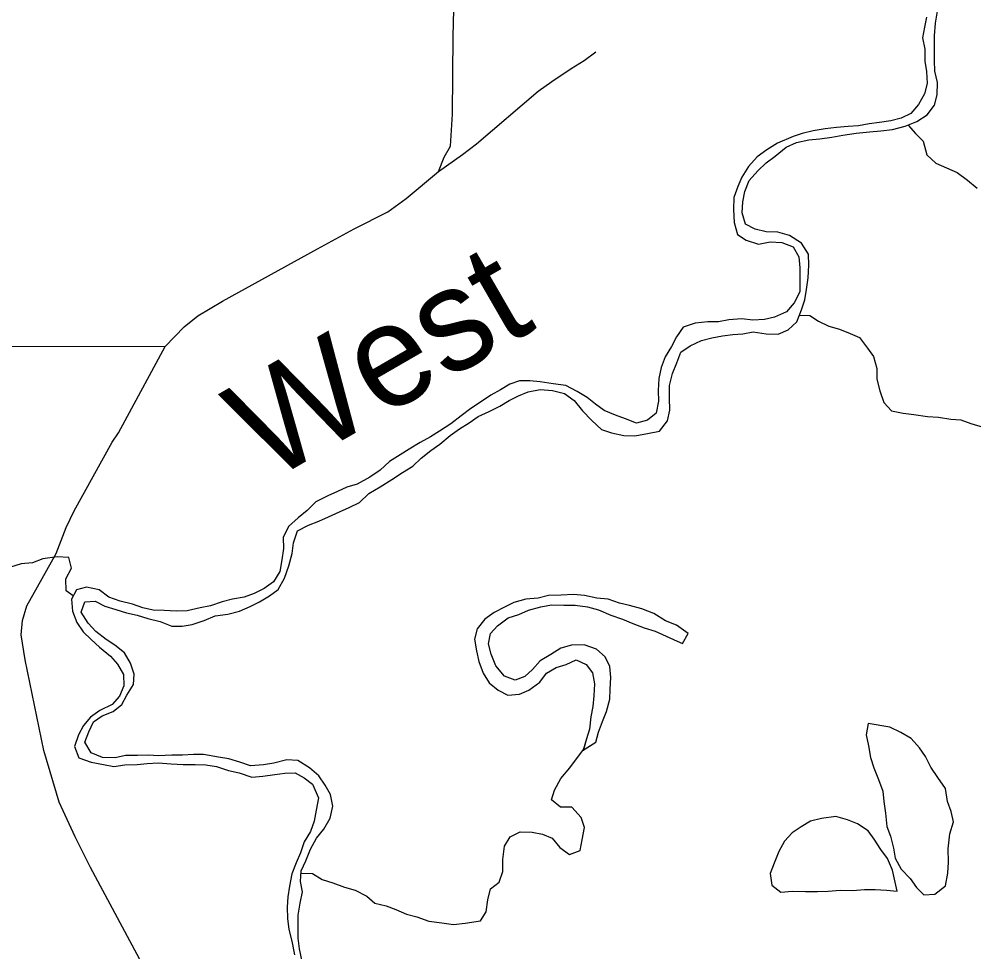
# Model space of a CAD drawing. Extents: x 1857828 to 2277390, y 930619 to 1324581.
# Drawn here: x 2124231 to 2128907, y 1195891 to 1200457 of the extents above; entities that cross this region are included whole.
import ezdxf

# ---------------------------------------------------------------- set-up
doc = ezdxf.new("R2010")
doc.units = 0
for name, color, linetype in [('GM_X_County_Road', 7, 'Continuous'), ('GM_X_Major_River', 7, 'Continuous'), ('GM_X_Major_River_Text', 7, 'Continuous'), ('GM_X_Minor_Lake', 7, 'Continuous'), ('GM_X_Minor_River', 7, 'Continuous'), ('GM_X_Township_Road', 7, 'Continuous')]:
    doc.layers.add(name, color=color, linetype=linetype)

msp = doc.modelspace()

# ---------------------------------------------------------------- linework, layer by layer
at = {"layer": 'GM_X_County_Road'}
for points in [[(2124947.3, 1198854.5), (2124947.3, 1198854.5), (2125040.4, 1198951.5), (2125105.8, 1199005), (2125226.7, 1199076.4), (2125692.4, 1199332), (2125872.7, 1199431.1), (2126037.2, 1199514.3), (2126126.1, 1199579.7), (2126284.5, 1199711.5), (2126313.4, 1199782), (2126343.5, 1199835.2), (2126353.9, 1199991.3), (2126357.4, 1200374), (2126374.7, 1201089.7)], [(2126053.1, 1193488.1), (2126025.3, 1193561.4), (2125527.9, 1194524.5), (2124834.3, 1195832.4), (2124580.7, 1196304), (2124506.5, 1196454.2), (2124428.1, 1196623.1), (2124352.8, 1196876.7), (2124261.6, 1197320.6), (2124241.8, 1197443.5), (2124247.8, 1197512.9), (2124269.6, 1197584.2), (2124321.1, 1197677.3), (2124412.3, 1197841.8), (2124461.8, 1197968.6), (2124501.4, 1198049.9), (2124687.6, 1198386.9), (2124717.4, 1198432.3), (2124947.3, 1198854.5)]]:
    msp.add_lwpolyline(points, dxfattribs=at)
at = {"layer": 'GM_X_Major_River'}
for points in [[(2125799.9, 1198045.2), (2125847.8, 1198065.9), (2125897.6, 1198090.6), (2125943.2, 1198135.3), (2125998.9, 1198168.1), (2126056.6, 1198203), (2126108.3, 1198237.8), (2126160, 1198268.5), (2126199.6, 1198307.1), (2126247.3, 1198345.9), (2126291, 1198376.5), (2126342.6, 1198419.3), (2126388.3, 1198452), (2126436, 1198480.7), (2126479.8, 1198511.3), (2126533.6, 1198536.1), (2126585.4, 1198562.8), (2126631.1, 1198589.5), (2126677, 1198612.2), (2126724.8, 1198632.8), (2126782.8, 1198643.6), (2126843, 1198638.4), (2126901.3, 1198625.1), (2126949.9, 1198589.6), (2126990.6, 1198540), (2127035.3, 1198492.4), (2127083.9, 1198448.9), (2127132.3, 1198431.5), (2127192.6, 1198418.2), (2127246.7, 1198416.9), (2127308.7, 1198427.8), (2127366.7, 1198440.6), (2127406.2, 1198491.2), (2127417.6, 1198543.5), (2127416.8, 1198603.7), (2127416.1, 1198663.8), (2127431.4, 1198722.2), (2127452.8, 1198774.6), (2127472.2, 1198827), (2127517.9, 1198857.7), (2127573.7, 1198884.5), (2127623.7, 1198897.2), (2127675.7, 1198905.9), (2127725.7, 1198912.5), (2127775.8, 1198917.2), (2127825.8, 1198925.9), (2127890, 1198916.7), (2127948.2, 1198915.4), (2127998.1, 1198936.1), (2128039.7, 1198974.8), (2128063, 1199033.2), (2128078.4, 1199083.6), (2128087.8, 1199133.8), (2128095.1, 1199190.1), (2128098.4, 1199252.3), (2128097.7, 1199306.5), (2128063, 1199360.2), (2128004.4, 1199397.5), (2127946, 1199414.8), (2127889.9, 1199416.1), (2127835.6, 1199429.4), (2127789.2, 1199452.9), (2127772.5, 1199508.9), (2127775.8, 1199563.1), (2127785.2, 1199613.3), (2127806.6, 1199667.8), (2127848.1, 1199714.4), (2127889.7, 1199753.1), (2127933.4, 1199785.7), (2127987, 1199830.6), (2128038.8, 1199853.3), (2128098.8, 1199866.1), (2128152.9, 1199870.8), (2128210.9, 1199879.6), (2128264.9, 1199888.3), (2128330.9, 1199899.2), (2128395, 1199906), (2128451.1, 1199910.8), (2128509.1, 1199917.5), (2128571.1, 1199932.4), (2128626.9, 1199955.1), (2128678.6, 1199987.9), (2128714.1, 1200036.5), (2128727.5, 1200086.8), (2128728.8, 1200147), (2128716.1, 1200203), (2128713.4, 1200255.1), (2128714.7, 1200311.3), (2128713.9, 1200375.5), (2128719.2, 1200437.7), (2128728.5, 1200496)], [(2128674.7, 1200467.2), (2128665.3, 1200417), (2128655.9, 1200364.7), (2128666.6, 1200310.7), (2128667.4, 1200250.5), (2128674, 1200200.5), (2128678.7, 1200142.3), (2128665.3, 1200092), (2128635.9, 1200039.5), (2128598.4, 1199994.9), (2128550.5, 1199972.2), (2128500.6, 1199959.5), (2128444.6, 1199950.8), (2128394.5, 1199944.1), (2128342.5, 1199935.4), (2128290.4, 1199930.7), (2128234.4, 1199926), (2128178.3, 1199919.3), (2128120.3, 1199910.5), (2128066.3, 1199897.8), (2128022.6, 1199883.1)], [(2128022.6, 1199883.1), (2127944.6, 1199850.1), (2127892.9, 1199817.3), (2127845.2, 1199782.6), (2127803.7, 1199735.9), (2127770.3, 1199683.3), (2127750.8, 1199637), (2127731.4, 1199584.6), (2127730.2, 1199524.4), (2127732.9, 1199462.2), (2127749.7, 1199402.3), (2127792.1, 1199374.7), (2127852.5, 1199355.4), (2127908.5, 1199366.2), (2127966.7, 1199362.9), (2128021.1, 1199341.6), (2128049.8, 1199293.8), (2128054.4, 1199239.7), (2128055.2, 1199177.5), (2128053.9, 1199121.4), (2128026.5, 1199068.9), (2127988.9, 1199024.2), (2127931.1, 1198997.4), (2127881.2, 1198986.8), (2127825.1, 1198984), (2127770.9, 1198989.3), (2127706.8, 1198984.5), (2127656.8, 1198975.8), (2127604.7, 1198975.2), (2127542.6, 1198968.3), (2127482.7, 1198949.5), (2127451.2, 1198901), (2127425.7, 1198854.5), (2127394.3, 1198804), (2127374.9, 1198751.6), (2127363.5, 1198697.3), (2127360.2, 1198639), (2127362.9, 1198586.9), (2127351.6, 1198528.6), (2127307.9, 1198493.9), (2127254, 1198479.2), (2127201.6, 1198500.6), (2127151.2, 1198518), (2127096.8, 1198541.4), (2127054.3, 1198572.9), (2127013.9, 1198604.5), (2126963.4, 1198633.9), (2126908.9, 1198663.3), (2126846.6, 1198672.5), (2126782.4, 1198681.7), (2126732.2, 1198687.1), (2126682.1, 1198686.4), (2126634.2, 1198669.8), (2126588.4, 1198643.1), (2126540.6, 1198616.4), (2126494.9, 1198585.7), (2126443.2, 1198551), (2126395.5, 1198514.3), (2126345.9, 1198475.5), (2126290.2, 1198440.7), (2126246.4, 1198412.1), (2126194.7, 1198385.3), (2126140.9, 1198352.5), (2126097.2, 1198323.9), (2126045.5, 1198291.1), (2125999.9, 1198248.4), (2125948.2, 1198215.6), (2125886.5, 1198180.7), (2125836.5, 1198166.1), (2125790.7, 1198145.4)], [(2125790.7, 1198145.4), (2125742.9, 1198122.7), (2125685.1, 1198093.9), (2125641.5, 1198051.2), (2125597.8, 1198016.5), (2125550.2, 1197973.8), (2125524.9, 1197919.3), (2125525.5, 1197865.2), (2125518.2, 1197810.9), (2125508.9, 1197752.6), (2125477.4, 1197702.1), (2125431.7, 1197669.4), (2125381.9, 1197644.7), (2125334, 1197628), (2125276, 1197617.2), (2125226.1, 1197604.5), (2125168.2, 1197585.7), (2125118.2, 1197575.1), (2125054.2, 1197560.2), (2125000.1, 1197559.5), (2124941.9, 1197562.8), (2124887.8, 1197564.1), (2124837.5, 1197575.4), (2124787.2, 1197592.8), (2124726.9, 1197608.1), (2124670.5, 1197627.4), (2124623.9, 1197662.9), (2124561.6, 1197676.2), (2124511.7, 1197663.5), (2124488.2, 1197617.1), (2124492.9, 1197559), (2124513.7, 1197503.1), (2124544.3, 1197457.3), (2124584.9, 1197419.7), (2124625.4, 1197382.1), (2124678.1, 1197338.7), (2124712.6, 1197299), (2124743.3, 1197249.3), (2124744, 1197193.1), (2124722.6, 1197142.7), (2124687, 1197102.1), (2124627.2, 1197073.3), (2124581.5, 1197040.6), (2124546, 1197000), (2124522.5, 1196953.6), (2124503.1, 1196897.2), (2124523.9, 1196841.3), (2124584.3, 1196820), (2124644.6, 1196808.7), (2124694.8, 1196799.3), (2124748.8, 1196806.1), (2124808.9, 1196808.8), (2124859, 1196813.5), (2124913.1, 1196816.2), (2124975.3, 1196811), (2125035.5, 1196807.8), (2125093.6, 1196808.5), (2125145.7, 1196807.2), (2125198, 1196797.8), (2125256.3, 1196778.5), (2125308.6, 1196767.2), (2125371, 1196745.9), (2125425.1, 1196750.6), (2125483.1, 1196759.4), (2125533.2, 1196766.1), (2125583.3, 1196766.7), (2125627.7, 1196743.2), (2125668.1, 1196711.6), (2125697, 1196645.8), (2125685.7, 1196585.5), (2125676.4, 1196531.2), (2125659, 1196480.9), (2125627.5, 1196430.3), (2125610.1, 1196375.9), (2125588.7, 1196327.5), (2125567.3, 1196273.1), (2125556, 1196212.8), (2125546.7, 1196160.5), (2125543.3, 1196110.3), (2125546, 1196054.2), (2125552.7, 1196000.1), (2125567.4, 1195944.1), (2125580.3, 1195876.1)], [(2125616.7, 1195844.5), (2125603.9, 1195906.5), (2125597.3, 1195958.6), (2125598.6, 1196010.7), (2125597.9, 1196070.9), (2125607.2, 1196129.2), (2125618.5, 1196185.5), (2125609.9, 1196235.5), (2125613.2, 1196287.7), (2125634.7, 1196336.1), (2125658, 1196394.6), (2125687.5, 1196447.1), (2125723, 1196491.7), (2125754.4, 1196546.3), (2125767.7, 1196604.6), (2125757, 1196660.7), (2125730.3, 1196706.4), (2125699.7, 1196752.2), (2125653.1, 1196791.7), (2125596.5, 1196827.1), (2125542.4, 1196830.4), (2125478.4, 1196815.5), (2125428.4, 1196806.8), (2125364.3, 1196802), (2125312, 1196819.4), (2125257.6, 1196836.7), (2125207.4, 1196844.1), (2125135.1, 1196857.2), (2125085, 1196856.6), (2125030.9, 1196853.8), (2124978.8, 1196853.2), (2124914.7, 1196850.3), (2124864.5, 1196853.7), (2124810.4, 1196853), (2124752.3, 1196852.2), (2124702.3, 1196841.6), (2124640.1, 1196842.8), (2124583.7, 1196866.1), (2124553, 1196917.9), (2124572.4, 1196968.3), (2124595.9, 1197016.7), (2124637.6, 1197047.3), (2124691.5, 1197068.1), (2124735.1, 1197102.8), (2124758.6, 1197147.2), (2124792.1, 1197199.8), (2124795.4, 1197250), (2124776.7, 1197303.9), (2124748, 1197355.7), (2124699.5, 1197393.1), (2124657, 1197420.7), (2124606.4, 1197460.1), (2124569.8, 1197499.8), (2124535.1, 1197553.5), (2124552.5, 1197603.8), (2124604.6, 1197608.5), (2124651, 1197583.1), (2124705.3, 1197567.7), (2124757.6, 1197550.3), (2124809.9, 1197539), (2124862.2, 1197523.6), (2124922.5, 1197508.3), (2124979, 1197485), (2125029.1, 1197485.7), (2125079.1, 1197494.3), (2125137, 1197513.1), (2125190.8, 1197535.9), (2125252.9, 1197544.7), (2125310.8, 1197559.5), (2125362.6, 1197582.2), (2125408.5, 1197604.9), (2125458.2, 1197633.6), (2125500, 1197664.2), (2125531.3, 1197720.8), (2125552.6, 1197781.3), (2125567.9, 1197841.6), (2125575.3, 1197893.9), (2125594.6, 1197952.3), (2125648.4, 1197979.1), (2125698.3, 1197999.8), (2125746.1, 1198020.5), (2125799.9, 1198045.2)]]:
    msp.add_lwpolyline(points, dxfattribs=at)
at = {"layer": 'GM_X_Minor_Lake'}
for points in [[(2128388.8, 1197009.6), (2128379.5, 1196953.3), (2128390.2, 1196899.3), (2128400.9, 1196843.2), (2128417.6, 1196791.3), (2128440.3, 1196735.4), (2128461.1, 1196677.5), (2128465.7, 1196627.4), (2128474.4, 1196569.4), (2128481.2, 1196505.3), (2128497.9, 1196457.4), (2128512.6, 1196399.4), (2128521.3, 1196349.3), (2128550, 1196295.6), (2128594.7, 1196250), (2128625.3, 1196206.3), (2128661.8, 1196170.6), (2128715.9, 1196173.3), (2128767.5, 1196214.1)], [(2128767.5, 1196214.1), (2128778.8, 1196276.4), (2128782.1, 1196330.6), (2128781.3, 1196394.8), (2128788.4, 1196469.1), (2128807.7, 1196527.6), (2128795.1, 1196577.5), (2128778.4, 1196627.5), (2128767.6, 1196691.5), (2128730.9, 1196745.2), (2128696.2, 1196794.9), (2128669.5, 1196846.7), (2128640.9, 1196890.5), (2128600.2, 1196936.1), (2128549.7, 1196965.5), (2128495.3, 1196990.9), (2128388.8, 1197009.6)], [(2128531.3, 1196189), (2128508, 1196291), (2128483.2, 1196348.9), (2128450.6, 1196392.6), (2128417.9, 1196442.3), (2128389.3, 1196484), (2128336.8, 1196517.5), (2128288.4, 1196536.9), (2128230.1, 1196554.2), (2128160, 1196543.3), (2128106.1, 1196530.5), (2128060.3, 1196503.9), (2128016.6, 1196473.2), (2127979, 1196432.6), (2127951.5, 1196382.1), (2127928.2, 1196325.6), (2127908.8, 1196275.2), (2127917.5, 1196217.2)], [(2127917.5, 1196217.2), (2127962, 1196183.7), (2128018.1, 1196188.4), (2128082.2, 1196187.2), (2128140.4, 1196186), (2128192.5, 1196188.6), (2128252.6, 1196193.4), (2128312.7, 1196192.2), (2128370.8, 1196197), (2128422.9, 1196195.6), (2128479.1, 1196192.3), (2128531.3, 1196189)]]:
    msp.add_lwpolyline(points, dxfattribs=at)
at = {"layer": 'GM_X_Minor_River'}
for points in [[(2128585.3, 1199938.1), (2128621.6, 1199896.9), (2128658.2, 1199859.3), (2128677, 1199793.3), (2128719.7, 1199751.8), (2128772.1, 1199728.4), (2128824.5, 1199707), (2128875, 1199669.5), (2128923.6, 1199630)], [(2128052.8, 1199007.7), (2128103.4, 1199005.7), (2128145.9, 1198978.1), (2128196.3, 1198954.7), (2128248.6, 1198939.3), (2128301, 1198918), (2128347.3, 1198898.5), (2128386.1, 1198846.8), (2128414.7, 1198805.1), (2128431.4, 1198747.1), (2128432.1, 1198695), (2128446.8, 1198637), (2128465.5, 1198581.1), (2128504.1, 1198539.5), (2128560.4, 1198528.2), (2128612.6, 1198520.8), (2128678.9, 1198511.6), (2128733.1, 1198508.3), (2128793.3, 1198499.1), (2128843.5, 1198495.7), (2128891.8, 1198478.3), (2128952.2, 1198459)], [(2124496.5, 1197633.6), (2124461.6, 1197658.8), (2124460.9, 1197717), (2124488.3, 1197769.5), (2124475.6, 1197821.5), (2124417.5, 1197824.8), (2124347.4, 1197815.8), (2124297.5, 1197795.1), (2124241.5, 1197790.4), (2124189.6, 1197773.7)], [(2127479.8, 1197401), (2127507.3, 1197449.5), (2127450.7, 1197490.9), (2127396.3, 1197512.2), (2127339.7, 1197547.6), (2127281.3, 1197570.9), (2127220.9, 1197586.2), (2127170.7, 1197597.6), (2127116.3, 1197616.9), (2127060.1, 1197622.2), (2126999.8, 1197635.5), (2126945.6, 1197640.8), (2126885.5, 1197638), (2126823.4, 1197635.2), (2126773.4, 1197622.6), (2126713.4, 1197617.8), (2126653.4, 1197600.9), (2126607.6, 1197578.3), (2126557.8, 1197551.6), (2126512.1, 1197518.9), (2126474.6, 1197472.3), (2126461.2, 1197421.9), (2126471.9, 1197363.9), (2126482.6, 1197311.9), (2126503.3, 1197256), (2126534, 1197208.3), (2126576.5, 1197172.7), (2126625, 1197147.3), (2126681, 1197152), (2126726.9, 1197172.6), (2126780.5, 1197211.4), (2126814.1, 1197256), (2126861.9, 1197282.7), (2126909.8, 1197297.4), (2126959.6, 1197320.1), (2127008, 1197298.6), (2127038.6, 1197256.9), (2127049.3, 1197202.9), (2127046, 1197144.7), (2127040.6, 1197092.4), (2127031.2, 1197042.2), (2127024, 1196981.9), (2127010.5, 1196933.6), (2126994.1, 1196878.4)], [(2127479.8, 1197401), (2127507.3, 1197449.5), (2127450.7, 1197490.9), (2127396.3, 1197512.2), (2127339.7, 1197547.6), (2127281.3, 1197570.9), (2127220.9, 1197586.2), (2127170.7, 1197597.6), (2127116.3, 1197616.9), (2127060.1, 1197622.2), (2126999.8, 1197635.5), (2126945.6, 1197640.8), (2126885.5, 1197638), (2126823.4, 1197635.2), (2126773.4, 1197622.6), (2126713.4, 1197617.8), (2126653.4, 1197600.9), (2126607.6, 1197578.3), (2126557.8, 1197551.6), (2126512.1, 1197518.9), (2126474.6, 1197472.3), (2126461.2, 1197421.9), (2126471.9, 1197363.9), (2126482.6, 1197311.9), (2126503.3, 1197256), (2126534, 1197208.3), (2126576.5, 1197172.7), (2126625, 1197147.3), (2126681, 1197152), (2126726.9, 1197172.6), (2126780.5, 1197211.4), (2126814.1, 1197256), (2126861.9, 1197282.7), (2126909.8, 1197297.4), (2126959.6, 1197320.1), (2127008, 1197298.6), (2127038.6, 1197256.9), (2127049.3, 1197202.9), (2127046, 1197144.7), (2127040.6, 1197092.4), (2127031.2, 1197042.2), (2127024, 1196981.9), (2127010.5, 1196933.6), (2126993.2, 1196875.2)], [(2126994.1, 1196878.4), (2127054.8, 1196918.1), (2127068.2, 1196966.4), (2127087.6, 1197018.8), (2127107.1, 1197067.2), (2127124.4, 1197127.6), (2127125.8, 1197177.8), (2127129.1, 1197234), (2127124.4, 1197288.1), (2127101.7, 1197335.9), (2127059.2, 1197373.5), (2126998.8, 1197394.8), (2126936.7, 1197392), (2126884.7, 1197377.3), (2126835, 1197346.5), (2126783.3, 1197315.8), (2126745.7, 1197273.2), (2126708, 1197238.6), (2126660.1, 1197221.9), (2126607.8, 1197241.3), (2126565.1, 1197290.9), (2126542.3, 1197348.8), (2126529.6, 1197398.8), (2126539, 1197449), (2126574.6, 1197487.6), (2126626.3, 1197526.4), (2126678.2, 1197543.1), (2126726.1, 1197563.8), (2126786, 1197580.6), (2126838, 1197589.3), (2126898.2, 1197588.1), (2126954.3, 1197588.8), (2127014.5, 1197579.5), (2127068.8, 1197566.2), (2127129.3, 1197538.9), (2127185.7, 1197519.6), (2127236.1, 1197498.1), (2127292.5, 1197476.8), (2127346.8, 1197461.5), (2127399.2, 1197436.1), (2127453.6, 1197412.7), (2127479.8, 1197401)], [(2126990.8, 1196876.1), (2127054.8, 1196918.1), (2127068.2, 1196966.4), (2127087.6, 1197018.8), (2127107.1, 1197067.2), (2127124.4, 1197127.6), (2127125.8, 1197177.8), (2127129.1, 1197234), (2127124.4, 1197288.1), (2127101.7, 1197335.9), (2127059.2, 1197373.5), (2126998.8, 1197394.8), (2126936.7, 1197392), (2126884.7, 1197377.3), (2126835, 1197346.5), (2126783.3, 1197315.8), (2126745.7, 1197273.2), (2126708, 1197238.6), (2126660.1, 1197221.9), (2126607.8, 1197241.3), (2126565.1, 1197290.9), (2126542.3, 1197348.8), (2126529.6, 1197398.8), (2126539, 1197449), (2126574.6, 1197487.6), (2126626.3, 1197526.4), (2126678.2, 1197543.1), (2126726.1, 1197563.8), (2126786, 1197580.6), (2126838, 1197589.3), (2126898.2, 1197588.1), (2126954.3, 1197588.8), (2127014.5, 1197579.5), (2127068.8, 1197566.2), (2127129.3, 1197538.9), (2127185.7, 1197519.6), (2127236.1, 1197498.1), (2127292.5, 1197476.8), (2127346.8, 1197461.5), (2127399.2, 1197436.1), (2127453.6, 1197412.7), (2127479.8, 1197401)], [(2125612.5, 1196276.2), (2125667.5, 1196274.4), (2125716, 1196244.9), (2125768.3, 1196229.6), (2125824.7, 1196208.2), (2125877, 1196192.8), (2125933.5, 1196163.5), (2125974, 1196129.9), (2126028.3, 1196116.6), (2126076.7, 1196099.1), (2126129.1, 1196075.8), (2126179.4, 1196062.4), (2126237.8, 1196041.1), (2126302, 1196033.9), (2126358.2, 1196024.6), (2126416.3, 1196031.3), (2126490.3, 1196042.3), (2126517.8, 1196086.8), (2126527.1, 1196145.1), (2126540.5, 1196199.4), (2126582.2, 1196232.1), (2126599.6, 1196284.4), (2126600.9, 1196342.6), (2126608.1, 1196408.9), (2126635.6, 1196453.4), (2126685.4, 1196478.1), (2126743.5, 1196476.8), (2126793.8, 1196467.5), (2126842.1, 1196448), (2126878.8, 1196402.4), (2126927.3, 1196366.9), (2126979.2, 1196387.6), (2126988.6, 1196439.9), (2126999.8, 1196500.2), (2126983.2, 1196548.1), (2126938.5, 1196599.7), (2126882.4, 1196599), (2126837.8, 1196634.5), (2126853.2, 1196682.8), (2126884.6, 1196739.4), (2126928.1, 1196792.1), (2126995.3, 1196882.2)]]:
    msp.add_lwpolyline(points, dxfattribs=at)
at = {"layer": 'GM_X_Township_Road'}
for points in [[(2126284.5, 1199711.5), (2126402.5, 1199794.8), (2126471.8, 1199846.8), (2126773.6, 1200104.6), (2126839.5, 1200152), (2126935.5, 1200215.6), (2126997.9, 1200254.9), (2127055.7, 1200296.5)], [(2118554.5, 1198861.8), (2124947.3, 1198854.5)]]:
    msp.add_lwpolyline(points, dxfattribs=at)

# ---------------------------------------------------------------- texts
at = {"layer": 'GM_X_Major_River_Text'}
msp.add_text('West', height=500.28, rotation=29.9915, dxfattribs=at).set_placement((2125452, 1198185.3))

doc.saveas('drawing.dxf')
